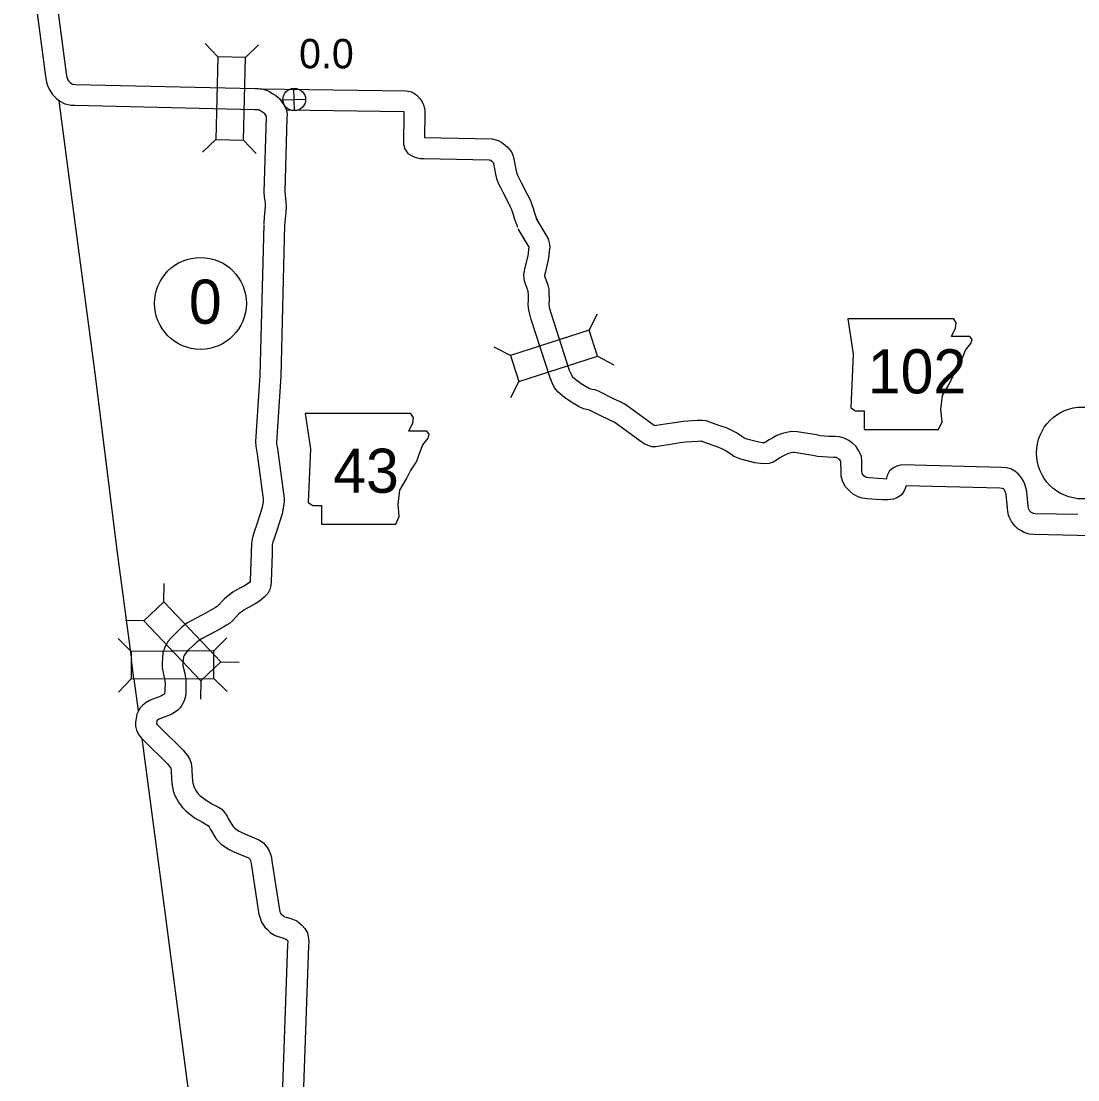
# Model space of a CAD drawing. Extents: x -939622 to -934245, y 1383184 to 1385301.
# Drawn here: x -935846.8 to -935801.25, y 1384261.07 to 1384306.69 of the extents above; entities that cross this region are included whole.
import ezdxf

# ---------------------------------------------------------------- set-up
doc = ezdxf.new("R2010")
doc.units = 0
for name, color, linetype in [('1', 7, 'Continuous'), ('10', 7, 'Continuous'), ('20', 7, 'Continuous'), ('21', 7, 'Continuous'), ('25', 7, 'Continuous'), ('26', 7, 'Continuous'), ('27', 7, 'Continuous')]:
    doc.layers.add(name, color=color, linetype=linetype)

msp = doc.modelspace()

# ---------------------------------------------------------------- linework, layer by layer
at = {"layer": '1'}
for points in [[(-935845.173, 1384303.253), (-935844.47, 1384297.898)], [(-935845.162, 1384303.167), (-935845.153, 1384303.101)], [(-935844.47, 1384297.898), (-935843.622, 1384291.519), (-935842.673, 1384283.897), (-935842.046, 1384279.162)], [(-935841.939, 1384278.352), (-935842.046, 1384279.162)], [(-935841.939, 1384278.352), (-935841.756, 1384276.967)], [(-935841.599, 1384275.773), (-935840.685, 1384268.84), (-935839.657, 1384261.057), (-935838.567, 1384253.073), (-935837.545, 1384245.608)]]:
    msp.add_lwpolyline(points, dxfattribs=at)
at = {"layer": '10'}
for points in [[(-935846.801, 1384312.276), (-935845.751, 1384304.305), (-935845.709, 1384304.067), (-935845.65, 1384303.882), (-935845.571, 1384303.711), (-935845.444, 1384303.533), (-935845.292, 1384303.374), (-935845.132, 1384303.248), (-935844.924, 1384303.132), (-935844.65, 1384303.072), (-935844.484, 1384303.067), (-935836.747, 1384302.889), (-935836.61, 1384302.882), (-935836.574, 1384302.881), (-935836.567, 1384302.879), (-935836.516, 1384302.857), (-935836.423, 1384302.797), (-935836.353, 1384302.756), (-935836.323, 1384302.729), (-935836.291, 1384302.686), (-935836.248, 1384302.616), (-935836.241, 1384302.601), (-935836.244, 1384302.566), (-935836.341, 1384299.32), (-935836.321, 1384299.099), (-935836.303, 1384298.956), (-935836.288, 1384298.825), (-935836.284, 1384298.712), (-935836.293, 1384298.529), (-935836.321, 1384298.254), (-935836.343, 1384297.954)], [(-935845.909, 1384312.401), (-935844.862, 1384304.442), (-935844.834, 1384304.283), (-935844.81, 1384304.21), (-935844.789, 1384304.165), (-935844.749, 1384304.108), (-935844.686, 1384304.043), (-935844.631, 1384304), (-935844.601, 1384303.982), (-935844.539, 1384303.969), (-935844.46, 1384303.966), (-935836.715, 1384303.789), (-935836.57, 1384303.782), (-935836.432, 1384303.776), (-935836.266, 1384303.729), (-935836.09, 1384303.654), (-935835.95, 1384303.563), (-935835.822, 1384303.488), (-935835.655, 1384303.34), (-935835.545, 1384303.19), (-935835.451, 1384303.038), (-935835.369, 1384302.856), (-935835.335, 1384302.665), (-935835.344, 1384302.522), (-935835.44, 1384299.347), (-935835.426, 1384299.196), (-935835.41, 1384299.063), (-935835.39, 1384298.893), (-935835.383, 1384298.706), (-935835.395, 1384298.463), (-935835.424, 1384298.174), (-935835.446, 1384297.886)], [(-935836.497, 1384303.778), (-935830.207, 1384303.692), (-935829.955, 1384303.643), (-935829.745, 1384303.506), (-935829.612, 1384303.365), (-935829.511, 1384303.221), (-935829.443, 1384303.049), (-935829.401, 1384302.86), (-935829.402, 1384302.696), (-935829.419, 1384301.675), (-935829.417, 1384301.674), (-935826.495, 1384301.618), (-935826.235, 1384301.542), (-935826.08, 1384301.457), (-935825.942, 1384301.353), (-935825.838, 1384301.259), (-935825.731, 1384301.147), (-935825.65, 1384301.027), (-935825.589, 1384300.874), (-935825.559, 1384300.74), (-935825.48, 1384300.296), (-935825.443, 1384300.168), (-935825.409, 1384300.055), (-935825.345, 1384299.933), (-935825.241, 1384299.734), (-935824.968, 1384299.21), (-935824.893, 1384299.044), (-935824.836, 1384298.924), (-935824.769, 1384298.74), (-935824.733, 1384298.625), (-935824.688, 1384298.48), (-935824.627, 1384298.3), (-935824.602, 1384298.233), (-935824.565, 1384298.141)], [(-935835.359, 1384302.863), (-935830.31, 1384302.794), (-935830.31, 1384302.793), (-935830.306, 1384302.785), (-935830.302, 1384302.763), (-935830.302, 1384302.705), (-935830.324, 1384301.392), (-935830.261, 1384301.182), (-935830.127, 1384300.984), (-935829.935, 1384300.87), (-935829.778, 1384300.811), (-935829.6, 1384300.779), (-935829.439, 1384300.775), (-935826.633, 1384300.721), (-935826.581, 1384300.706), (-935826.57, 1384300.699), (-935826.516, 1384300.658), (-935826.466, 1384300.613), (-935826.449, 1384300.596), (-935826.441, 1384300.561), (-935826.357, 1384300.092), (-935826.306, 1384299.913), (-935826.246, 1384299.714), (-935826.143, 1384299.516), (-935826.039, 1384299.318), (-935825.778, 1384298.818), (-935825.71, 1384298.666), (-935825.667, 1384298.575), (-935825.622, 1384298.452), (-935825.593, 1384298.357), (-935825.544, 1384298.201), (-935825.474, 1384297.997), (-935825.441, 1384297.907), (-935825.401, 1384297.807)], [(-935821.234, 1384290.404), (-935821.921, 1384290.747), (-935822.061, 1384290.798), (-935822.189, 1384290.823), (-935822.285, 1384290.841), (-935822.347, 1384290.87), (-935822.658, 1384291.067), (-935822.833, 1384291.188), (-935823.016, 1384291.339), (-935823.042, 1384291.37), (-935823.085, 1384291.464), (-935823.159, 1384291.64), (-935823.951, 1384294.102), (-935824.009, 1384294.295), (-935824.029, 1384294.383), (-935824.038, 1384294.495), (-935824.033, 1384294.692), (-935824.038, 1384294.935), (-935824.047, 1384295.137), (-935824.087, 1384295.31), (-935824.14, 1384295.462), (-935824.221, 1384295.696), (-935824.229, 1384295.724), (-935824.229, 1384295.729), (-935824.215, 1384295.809), (-935824.191, 1384295.897), (-935824.063, 1384296.405), (-935824.039, 1384296.593), (-935824.021, 1384296.786), (-935824.003, 1384296.971), (-935824.021, 1384297.143), (-935824.069, 1384297.317), (-935824.173, 1384297.488), (-935824.595, 1384298.203)], [(-935836.345, 1384297.931), (-935836.506, 1384291.426), (-935836.693, 1384288.572), (-935836.692, 1384288.375), (-935836.654, 1384288.199), (-935836.629, 1384288.033), (-935836.384, 1384286.203), (-935836.37, 1384286.113), (-935836.365, 1384286.066), (-935836.366, 1384286.014), (-935836.367, 1384285.982), (-935836.425, 1384285.687), (-935836.636, 1384285.02), (-935836.753, 1384284.681), (-935836.815, 1384284.498), (-935836.847, 1384284.37), (-935836.875, 1384284.199), (-935836.882, 1384283.753), (-935836.926, 1384282.587), (-935836.929, 1384282.538), (-935836.959, 1384282.506), (-935837.055, 1384282.427), (-935837.167, 1384282.356), (-935837.375, 1384282.249), (-935837.672, 1384282.08), (-935837.809, 1384281.985), (-935837.939, 1384281.886), (-935838.048, 1384281.784), (-935838.316, 1384281.497), (-935838.352, 1384281.466), (-935838.419, 1384281.428), (-935838.524, 1384281.36), (-935838.823, 1384281.193), (-935839.469, 1384280.85), (-935839.627, 1384280.755), (-935839.752, 1384280.673), (-935839.869, 1384280.57), (-935840.239, 1384280.218), (-935840.32, 1384280.124), (-935840.457, 1384279.975), (-935840.595, 1384279.748), (-935840.69, 1384279.482), (-935840.708, 1384279.236), (-935840.726, 1384279.032), (-935840.725, 1384278.829), (-935840.701, 1384278.691), (-935840.664, 1384278.525), (-935840.628, 1384278.381), (-935840.614, 1384278.317), (-935840.61, 1384278.285), (-935840.607, 1384278.242), (-935840.599, 1384278.136), (-935840.599, 1384278.099)], [(-935835.445, 1384297.909), (-935835.607, 1384291.386), (-935835.793, 1384288.545), (-935835.793, 1384288.473), (-935835.769, 1384288.361), (-935835.738, 1384288.161), (-935835.494, 1384286.335), (-935835.477, 1384286.233), (-935835.463, 1384286.1), (-935835.467, 1384285.984), (-935835.471, 1384285.878), (-935835.552, 1384285.464), (-935835.782, 1384284.738), (-935835.901, 1384284.391), (-935835.95, 1384284.244), (-935835.965, 1384284.185), (-935835.977, 1384284.117), (-935835.983, 1384283.729), (-935836.027, 1384282.543), (-935836.037, 1384282.367), (-935836.075, 1384282.198), (-935836.174, 1384282.027), (-935836.342, 1384281.848), (-935836.526, 1384281.697), (-935836.718, 1384281.575), (-935836.946, 1384281.457), (-935837.192, 1384281.317), (-935837.281, 1384281.255), (-935837.359, 1384281.197), (-935837.411, 1384281.148), (-935837.69, 1384280.85), (-935837.827, 1384280.73), (-935837.951, 1384280.659), (-935838.06, 1384280.588), (-935838.393, 1384280.403), (-935839.024, 1384280.067), (-935839.147, 1384279.993), (-935839.207, 1384279.954), (-935839.262, 1384279.905), (-935839.589, 1384279.594), (-935839.65, 1384279.525), (-935839.733, 1384279.433), (-935839.779, 1384279.359), (-935839.801, 1384279.295), (-935839.811, 1384279.162), (-935839.826, 1384278.994), (-935839.826, 1384278.909), (-935839.819, 1384278.867), (-935839.788, 1384278.734), (-935839.751, 1384278.584), (-935839.728, 1384278.474), (-935839.713, 1384278.375), (-935839.709, 1384278.304), (-935839.698, 1384278.17), (-935839.699, 1384278.093)], [(-935821.637, 1384289.599), (-935822.278, 1384289.919), (-935822.3, 1384289.928), (-935822.357, 1384289.938), (-935822.566, 1384289.978), (-935822.781, 1384290.08), (-935823.155, 1384290.316), (-935823.376, 1384290.469), (-935823.656, 1384290.7), (-935823.812, 1384290.89), (-935823.908, 1384291.101), (-935824.004, 1384291.326), (-935824.81, 1384293.834), (-935824.88, 1384294.065), (-935824.921, 1384294.247), (-935824.939, 1384294.471), (-935824.934, 1384294.694), (-935824.938, 1384294.907), (-935824.943, 1384295.016), (-935824.952, 1384295.059), (-935824.99, 1384295.164), (-935825.085, 1384295.44), (-935825.121, 1384295.585), (-935825.134, 1384295.772), (-935825.095, 1384296.004), (-935825.061, 1384296.127), (-935824.949, 1384296.574), (-935824.934, 1384296.692), (-935824.917, 1384296.871), (-935824.908, 1384296.965), (-935824.945, 1384297.026), (-935825.37, 1384297.745)], [(-935801.253, 1384285.429), (-935803.096, 1384285.465), (-935803.159, 1384285.472), (-935803.198, 1384285.484), (-935803.249, 1384285.514), (-935803.285, 1384285.535), (-935803.289, 1384285.54), (-935803.322, 1384285.58), (-935803.357, 1384285.625), (-935803.365, 1384285.639), (-935803.368, 1384285.648), (-935803.381, 1384285.709), (-935803.391, 1384285.795), (-935803.457, 1384286.426), (-935803.487, 1384286.575), (-935803.537, 1384286.734), (-935803.593, 1384286.866), (-935803.677, 1384287.012), (-935803.821, 1384287.178), (-935803.97, 1384287.299), (-935804.145, 1384287.392), (-935804.338, 1384287.437), (-935804.543, 1384287.463), (-935808.839, 1384287.564), (-935809.058, 1384287.508), (-935809.199, 1384287.443), (-935809.368, 1384287.315), (-935809.472, 1384287.112), (-935809.5, 1384286.992), (-935809.509, 1384286.959), (-935809.629, 1384286.961), (-935809.875, 1384286.979), (-935810.231, 1384287.006), (-935810.348, 1384287.02), (-935810.36, 1384287.024), (-935810.415, 1384287.056), (-935810.471, 1384287.102), (-935810.522, 1384287.149), (-935810.539, 1384287.166), (-935810.546, 1384287.183), (-935810.555, 1384287.214), (-935810.556, 1384287.296), (-935810.561, 1384287.714), (-935810.579, 1384287.943), (-935810.703, 1384288.188), (-935810.814, 1384288.359), (-935810.961, 1384288.5), (-935811.121, 1384288.626), (-935811.328, 1384288.723), (-935811.527, 1384288.772), (-935811.715, 1384288.787), (-935811.981, 1384288.794), (-935812.183, 1384288.813), (-935812.345, 1384288.825), (-935812.516, 1384288.86), (-935813.354, 1384288.994), (-935813.574, 1384289.012), (-935813.805, 1384288.966), (-935813.989, 1384288.917), (-935814.22, 1384288.832), (-935814.402, 1384288.734), (-935814.556, 1384288.649), (-935814.721, 1384288.541), (-935814.756, 1384288.52), (-935814.768, 1384288.519), (-935814.842, 1384288.522), (-935815, 1384288.547), (-935815.521, 1384288.678), (-935815.595, 1384288.704), (-935815.63, 1384288.719), (-935815.703, 1384288.771), (-935815.997, 1384288.97), (-935816.217, 1384289.083), (-935816.4, 1384289.159), (-935816.635, 1384289.243), (-935817.154, 1384289.423), (-935817.259, 1384289.461), (-935817.44, 1384289.488), (-935817.663, 1384289.479), (-935818.269, 1384289.445), (-935818.535, 1384289.401), (-935819.041, 1384289.323), (-935819.418, 1384289.264), (-935819.488, 1384289.253), (-935819.493, 1384289.256), (-935819.554, 1384289.299), (-935820.578, 1384290.045), (-935820.779, 1384290.183), (-935821.012, 1384290.297), (-935821.241, 1384290.407)], [(-935801.271, 1384284.529), (-935803.154, 1384284.566), (-935803.348, 1384284.587), (-935803.567, 1384284.657), (-935803.708, 1384284.74), (-935803.841, 1384284.82), (-935803.956, 1384284.934), (-935804.026, 1384285.019), (-935804.112, 1384285.13), (-935804.189, 1384285.271), (-935804.235, 1384285.4), (-935804.27, 1384285.561), (-935804.286, 1384285.697), (-935804.347, 1384286.289), (-935804.36, 1384286.349), (-935804.383, 1384286.424), (-935804.4, 1384286.465), (-935804.413, 1384286.487), (-935804.45, 1384286.53), (-935804.466, 1384286.543), (-935804.497, 1384286.55), (-935804.61, 1384286.564), (-935808.659, 1384286.659), (-935808.689, 1384286.553), (-935808.755, 1384286.42), (-935808.873, 1384286.259), (-935809.019, 1384286.167), (-935809.187, 1384286.092), (-935809.328, 1384286.075), (-935809.437, 1384286.058), (-935809.668, 1384286.061), (-935809.943, 1384286.082), (-935810.318, 1384286.11), (-935810.542, 1384286.137), (-935810.728, 1384286.198), (-935810.931, 1384286.314), (-935811.061, 1384286.422), (-935811.149, 1384286.501), (-935811.261, 1384286.618), (-935811.345, 1384286.758), (-935811.397, 1384286.885), (-935811.454, 1384287.082), (-935811.456, 1384287.288), (-935811.461, 1384287.673), (-935811.463, 1384287.696), (-935811.484, 1384287.739), (-935811.512, 1384287.782), (-935811.552, 1384287.82), (-935811.596, 1384287.855), (-935811.629, 1384287.871), (-935811.67, 1384287.881), (-935811.763, 1384287.888), (-935812.036, 1384287.896), (-935812.259, 1384287.916), (-935812.468, 1384287.932), (-935812.676, 1384287.974), (-935813.461, 1384288.1), (-935813.522, 1384288.105), (-935813.602, 1384288.089), (-935813.717, 1384288.058), (-935813.85, 1384288.009), (-935813.972, 1384287.944), (-935814.092, 1384287.877), (-935814.243, 1384287.779), (-935814.389, 1384287.691), (-935814.561, 1384287.635), (-935814.746, 1384287.618), (-935814.93, 1384287.625), (-935815.179, 1384287.664), (-935815.778, 1384287.815), (-935815.926, 1384287.866), (-935816.077, 1384287.933), (-935816.215, 1384288.031), (-935816.456, 1384288.194), (-935816.596, 1384288.265), (-935816.725, 1384288.319), (-935816.934, 1384288.395), (-935817.453, 1384288.574), (-935817.48, 1384288.584), (-935817.49, 1384288.586), (-935817.62, 1384288.58), (-935818.169, 1384288.549), (-935818.393, 1384288.512), (-935818.903, 1384288.434), (-935819.28, 1384288.375), (-935819.436, 1384288.351), (-935819.609, 1384288.35), (-935819.779, 1384288.397), (-935819.947, 1384288.474), (-935820.079, 1384288.568), (-935821.099, 1384289.311), (-935821.234, 1384289.404), (-935821.404, 1384289.486), (-935821.631, 1384289.596)], [(-935800.085, 1384284.5), (-935801.273, 1384284.529)], [(-935840.599, 1384278.105), (-935840.603, 1384277.902), (-935840.607, 1384277.793), (-935840.617, 1384277.729), (-935840.622, 1384277.709), (-935840.624, 1384277.705), (-935840.633, 1384277.693), (-935840.64, 1384277.686), (-935840.658, 1384277.673), (-935840.709, 1384277.641), (-935840.783, 1384277.604), (-935840.925, 1384277.546), (-935841.078, 1384277.489), (-935841.241, 1384277.425), (-935841.411, 1384277.33), (-935841.563, 1384277.219), (-935841.675, 1384277.099), (-935841.749, 1384276.976), (-935841.812, 1384276.824), (-935841.847, 1384276.639), (-935841.866, 1384276.476), (-935841.865, 1384276.314), (-935841.829, 1384276.139), (-935841.739, 1384275.955), (-935841.619, 1384275.79), (-935841.505, 1384275.677), (-935840.497, 1384274.681), (-935840.425, 1384274.587), (-935840.356, 1384274.502), (-935840.347, 1384274.49), (-935840.346, 1384274.483), (-935840.339, 1384274.416), (-935840.336, 1384274.323), (-935840.304, 1384273.842), (-935840.28, 1384273.677), (-935840.244, 1384273.529), (-935840.187, 1384273.349), (-935840.101, 1384273.187), (-935839.991, 1384272.995), (-935839.846, 1384272.808), (-935839.703, 1384272.659), (-935839.333, 1384272.365), (-935838.989, 1384272.169), (-935838.748, 1384272.035), (-935838.736, 1384272.028), (-935838.703, 1384271.975), (-935838.637, 1384271.856), (-935838.409, 1384271.474), (-935838.288, 1384271.332), (-935838.175, 1384271.225), (-935838.033, 1384271.116), (-935837.833, 1384270.991), (-935837.63, 1384270.893), (-935837, 1384270.628), (-935836.973, 1384270.608), (-935836.944, 1384270.575), (-935836.93, 1384270.552), (-935836.909, 1384270.502), (-935836.894, 1384270.449), (-935836.882, 1384270.385), (-935836.873, 1384270.295), (-935836.549, 1384268.195), (-935836.505, 1384268.043), (-935836.442, 1384267.858), (-935836.294, 1384267.646), (-935836.188, 1384267.541), (-935836.062, 1384267.424), (-935835.855, 1384267.282), (-935835.631, 1384267.209), (-935835.437, 1384267.155), (-935835.389, 1384267.135), (-935835.343, 1384267.098), (-935835.309, 1384267.058), (-935835.309, 1384267.057), (-935835.307, 1384267.016), (-935835.314, 1384266.894), (-935835.56, 1384259.975)], [(-935839.699, 1384278.087), (-935839.703, 1384277.876), (-935839.709, 1384277.709), (-935839.734, 1384277.545), (-935839.782, 1384277.366), (-935839.868, 1384277.214), (-935839.948, 1384277.106), (-935840.054, 1384276.998), (-935840.155, 1384276.926), (-935840.266, 1384276.856), (-935840.413, 1384276.783), (-935840.598, 1384276.707), (-935840.756, 1384276.649), (-935840.855, 1384276.61), (-935840.925, 1384276.571), (-935840.947, 1384276.554), (-935840.957, 1384276.503), (-935840.966, 1384276.426), (-935840.966, 1384276.423), (-935840.964, 1384276.42), (-935840.933, 1384276.377), (-935840.872, 1384276.316), (-935839.821, 1384275.278), (-935839.719, 1384275.146), (-935839.637, 1384275.045), (-935839.541, 1384274.907), (-935839.47, 1384274.716), (-935839.453, 1384274.591), (-935839.441, 1384274.479), (-935839.437, 1384274.368), (-935839.409, 1384273.937), (-935839.396, 1384273.85), (-935839.376, 1384273.771), (-935839.354, 1384273.699), (-935839.313, 1384273.622), (-935839.242, 1384273.497), (-935839.164, 1384273.397), (-935839.095, 1384273.326), (-935838.828, 1384273.113), (-935838.548, 1384272.953), (-935838.296, 1384272.814), (-935838.156, 1384272.729), (-935838.017, 1384272.578), (-935837.925, 1384272.427), (-935837.858, 1384272.306), (-935837.675, 1384272.001), (-935837.633, 1384271.952), (-935837.59, 1384271.91), (-935837.521, 1384271.858), (-935837.397, 1384271.78), (-935837.258, 1384271.713), (-935836.55, 1384271.415), (-935836.361, 1384271.275), (-935836.221, 1384271.116), (-935836.126, 1384270.966), (-935836.056, 1384270.795), (-935836.016, 1384270.651), (-935835.99, 1384270.511), (-935835.98, 1384270.408), (-935835.669, 1384268.392), (-935835.647, 1384268.315), (-935835.63, 1384268.268), (-935835.603, 1384268.228), (-935835.565, 1384268.19), (-935835.498, 1384268.129), (-935835.453, 1384268.097), (-935835.371, 1384268.071), (-935835.139, 1384268.007), (-935834.923, 1384267.914), (-935834.716, 1384267.749), (-935834.576, 1384267.587), (-935834.46, 1384267.402), (-935834.412, 1384267.162), (-935834.406, 1384267.005), (-935834.415, 1384266.851), (-935834.661, 1384259.947)]]:
    msp.add_lwpolyline(points, dxfattribs=at)
at = {"layer": '20'}
for p, q in [((-935838.323, 1384305.158), (-935838.87, 1384305.731)), ((-935837.136, 1384305.131), (-935836.563, 1384305.678)), ((-935838.405, 1384301.595), (-935838.978, 1384301.048)), ((-935837.218, 1384301.567), (-935836.67, 1384300.995)), ((-935822.319, 1384293.379), (-935821.957, 1384294.083)), ((-935825.712, 1384292.288), (-935826.417, 1384292.649)), ((-935821.956, 1384292.248), (-935821.251, 1384291.886)), ((-935825.348, 1384291.157), (-935825.71, 1384290.452)), ((-935840.653, 1384281.663), (-935840.634, 1384282.455)), ((-935841.513, 1384280.843), (-935842.305, 1384280.862)), ((-935842.062, 1384279.53), (-935842.625, 1384280.087)), ((-935838.498, 1384279.552), (-935837.941, 1384280.115)), ((-935838.194, 1384279.083), (-935837.402, 1384279.064)), ((-935842.054, 1384278.342), (-935842.611, 1384277.779)), ((-935839.054, 1384278.264), (-935839.073, 1384277.472)), ((-935838.49, 1384278.364), (-935837.927, 1384277.807))]:
    msp.add_line(p, q, dxfattribs=at)
for points in [[(-935838.323, 1384305.158), (-935838.405, 1384301.595), (-935837.218, 1384301.567), (-935837.136, 1384305.131)], [(-935822.319, 1384293.379), (-935825.712, 1384292.288), (-935825.348, 1384291.157), (-935821.956, 1384292.248)], [(-935838.194, 1384279.083), (-935840.653, 1384281.663), (-935841.513, 1384280.843), (-935839.054, 1384278.264)], [(-935842.054, 1384278.342), (-935838.49, 1384278.364), (-935838.498, 1384279.552), (-935842.062, 1384279.53)]]:
    msp.add_lwpolyline(points, close=True, dxfattribs=at)
at = {"layer": '21'}
for points in [[(-935811.167, 1384293.861), (-935810.939, 1384292.339), (-935811.04, 1384290.029), (-935810.837, 1384289.902), (-935810.457, 1384289.902), (-935810.457, 1384289.09), (-935807.259, 1384289.09), (-935807.107, 1384289.42), (-935807.158, 1384289.953), (-935807.082, 1384290.562), (-935806.802, 1384291.044), (-935806.625, 1384291.4), (-935806.371, 1384291.78), (-935806.219, 1384292.186), (-935806.092, 1384292.516), (-935805.863, 1384292.795), (-935805.813, 1384292.973), (-935805.914, 1384293.1), (-935806.701, 1384293.1), (-935806.523, 1384293.455), (-935806.498, 1384293.684), (-935806.603, 1384293.859)], [(-935834.562, 1384289.781), (-935834.334, 1384288.258), (-935834.435, 1384285.949), (-935834.232, 1384285.822), (-935833.851, 1384285.822), (-935833.851, 1384285.01), (-935830.654, 1384285.01), (-935830.502, 1384285.34), (-935830.552, 1384285.873), (-935830.476, 1384286.482), (-935830.197, 1384286.964), (-935830.02, 1384287.319), (-935829.766, 1384287.7), (-935829.614, 1384288.106), (-935829.487, 1384288.436), (-935829.258, 1384288.715), (-935829.207, 1384288.893), (-935829.309, 1384289.019), (-935830.096, 1384289.019), (-935829.918, 1384289.375), (-935829.893, 1384289.603), (-935829.998, 1384289.778)]]:
    msp.add_lwpolyline(points, close=True, dxfattribs=at)
at = {"layer": '26'}
for p, q in [((-935835.018, 1384302.827), (-935835.04, 1384303.803)), ((-935835.517, 1384303.304), (-935834.541, 1384303.326))]:
    msp.add_line(p, q, dxfattribs=at)
msp.add_circle((-935835.029, 1384303.315), 0.488, dxfattribs=at)
at = {"layer": '27'}
for centre in [(-935839.072, 1384294.528), (-935801.055, 1384288.082)]:
    msp.add_circle(centre, 1.98, dxfattribs=at)

# ---------------------------------------------------------------- texts
at = {"layer": '21'}
for s, p in [('102', (-935810.305, 1384290.649)), ('43', (-935833.348, 1384286.367))]:
    msp.add_text(s, height=1.9008, dxfattribs=at).set_placement(p)
at = {"layer": '25'}
msp.add_text('0.0', height=1.2672, dxfattribs=at).set_placement((-935834.82, 1384304.659))
at = {"layer": '27'}
msp.add_text('0', height=1.901, dxfattribs=at).set_placement((-935839.571, 1384293.652))

doc.saveas('drawing.dxf')
